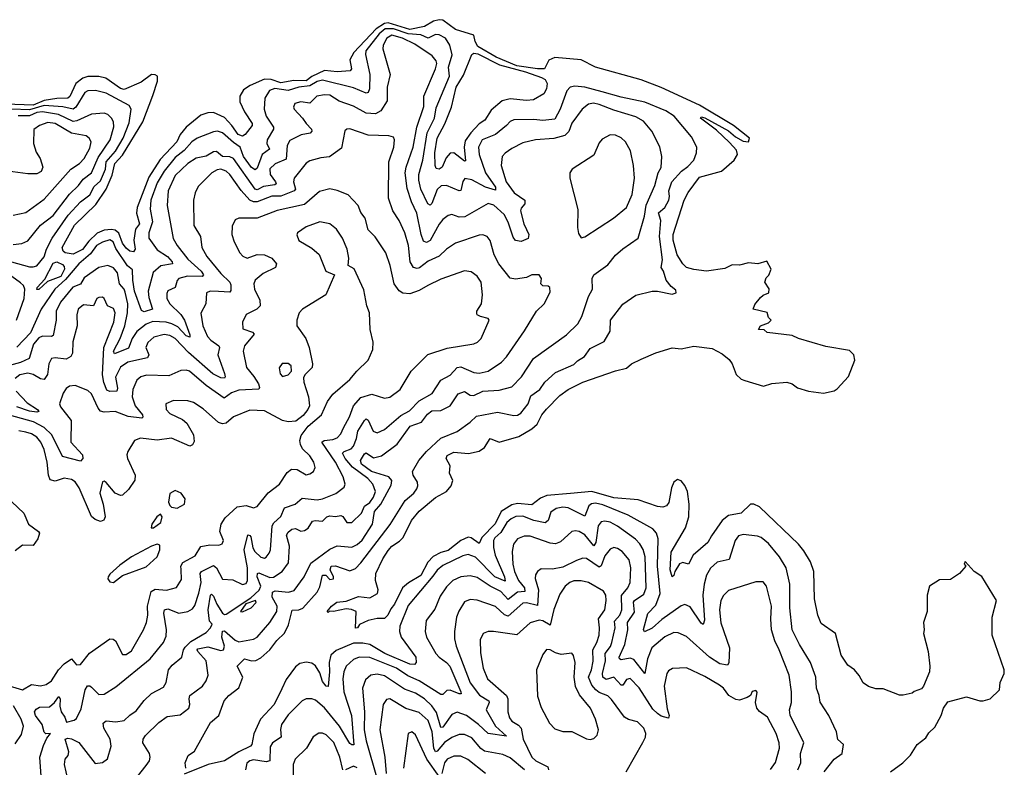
# Model space of a CAD drawing. Extents: x 1550320 to 1685906, y 509093 to 640511.
# Tile 529 of 532: x 1656860 to 1662270, y 624800 to 628906. Entities that reach past the tile are written whole.
import ezdxf

# ---------------------------------------------------------------- set-up
doc = ezdxf.new("R2010")
doc.units = 0

msp = doc.modelspace()

# ---------------------------------------------------------------- linework, layer by layer
at = {"layer": '0CON20XD'}
for points in [[(1660845, 626924.3), (1660947.9, 626892.1), (1660992.6, 626907.4), (1661075, 626915.7), (1661105, 626905.6), (1661135, 626884.3), (1661195.5, 626865.5), (1661276.2, 626853.8), (1661335, 626867.5), (1661351.8, 626878.2), (1661415, 626946.2), (1661449.5, 627035), (1661442.9, 627065), (1661419.3, 627089.3), (1661289.9, 627109.9), (1661139.4, 627155), (1661105, 627170.9), (1660967.5, 627187.5), (1660951.7, 627201.7), (1660920, 627205), (1660930, 627225), (1660975, 627240), (1660990, 627255), (1660975, 627270), (1660967.5, 627297.5), (1660890, 627315), (1660899.3, 627340.7), (1660930.5, 627379.5), (1660945, 627392.5), (1660976.7, 627405), (1660977.7, 627427.7), (1660954.1, 627464.1), (1660962.9, 627487.1), (1660977, 627503), (1660988.8, 627535), (1660965, 627580), (1660915.6, 627564.4), (1660865, 627570.6), (1660815, 627557.7), (1660775, 627559.2), (1660735, 627540), (1660635, 627524.3), (1660565, 627533.2), (1660524.8, 627544.8), (1660505, 627564.6), (1660472.7, 627615), (1660451, 627695), (1660450.7, 627725), (1660511.7, 627915), (1660532.7, 627957.3), (1660595, 628040.2), (1660717.1, 628072.9), (1660786.4, 628133.6), (1660804.1, 628165), (1660798.7, 628188.7), (1660761.3, 628231.3), (1660688.8, 628298.8), (1660600.8, 628365), (1660605, 628371.2), (1660625, 628365.9), (1660755, 628295.3), (1660793, 628263), (1660835, 628237.7), (1660865, 628234.4), (1660869.6, 628255), (1660783.3, 628325), (1660595, 628437), (1660385, 628532.3), (1660275, 628575.3), (1660025, 628645.6), (1659945.4, 628685.4), (1659801.2, 628698.8), (1659767.2, 628682.8), (1659743.9, 628636.1), (1659704.8, 628635.2), (1659592.9, 628652.9), (1659479, 628699), (1659377.8, 628757.8), (1659362.8, 628785), (1659355, 628820.8), (1659255, 628851.2), (1659185, 628903.8), (1659165, 628905.5), (1659135, 628897.5), (1659085, 628867.5), (1659005, 628852), (1658885, 628888.7), (1658865, 628885.1), (1658818.8, 628855), (1658695.8, 628725), (1658674.5, 628685), (1658682.7, 628635), (1658675.7, 628624.3), (1658605, 628618.6), (1658535, 628625.9), (1658465.7, 628594.3), (1658435, 628570.3), (1658367.5, 628572.5), (1658295, 628558.1), (1658243.1, 628576.9), (1658205, 628579), (1658127.2, 628545), (1658090.2, 628519.8), (1658070, 628485), (1658070.3, 628455), (1658095, 628400), (1658137.5, 628335), (1658138, 628325), (1658099.5, 628275), (1658085, 628266), (1658060.7, 628275), (1658026.6, 628325), (1657985, 628367.7), (1657925, 628396.1), (1657895, 628394.3), (1657855, 628381), (1657775, 628316), (1657742.4, 628275), (1657724.2, 628235), (1657632.6, 628137.4), (1657569.2, 628040.8), (1657506, 627875), (1657502.9, 627842.9), (1657518.5, 627785), (1657496.1, 627755), (1657486.8, 627695), (1657494.2, 627645), (1657485, 627631.2), (1657465, 627633.9), (1657445, 627650.5), (1657425, 627678.9), (1657405, 627732.7), (1657385, 627749.7), (1657365, 627754.2), (1657325, 627749.5), (1657286.5, 627733.5), (1657240.3, 627689.7), (1657205, 627643.9), (1657155, 627617.9), (1657110.2, 627625), (1657099.9, 627635), (1657094, 627655), (1657162.3, 627777.7), (1657279.4, 627890.6), (1657335.9, 627975), (1657368.7, 628051.3), (1657383.7, 628115), (1657425, 628161.4), (1657537.3, 628345), (1657591.2, 628488.8), (1657617.4, 628567.4), (1657617.1, 628595), (1657605, 628603.6), (1657585, 628604.6), (1657527.3, 628562.7), (1657435, 628521.9), (1657415, 628526.8), (1657334.1, 628585), (1657295, 628593.2), (1657235, 628592.7), (1657207.1, 628585), (1657168.9, 628555), (1657135.9, 628484.1), (1657125.1, 628474.9), (1657065, 628473.4), (1656995, 628461.3), (1656935, 628437), (1656785, 628441.2)], [(1659405, 626864.7), (1659495, 626870.8), (1659565, 626890), (1659617.7, 626945), (1659683.6, 627045), (1659865, 627174.4), (1659927.1, 627235), (1659948.9, 627275), (1659985.6, 627385), (1660008.1, 627425), (1660005.6, 627485), (1660014.5, 627505), (1660091.3, 627558.7), (1660135, 627611.9), (1660175, 627647.8), (1660257.9, 627705), (1660294, 627826), (1660303, 627887), (1660349.6, 627995), (1660367.9, 628065), (1660385.6, 628094.4), (1660388.9, 628155), (1660377.1, 628207.1), (1660333.7, 628293.6), (1660287.8, 628347.8), (1660245, 628372.2), (1660125, 628408.2), (1660045, 628440.5), (1660012.8, 628447.2), (1659985, 628442.1), (1659951.2, 628415), (1659893.6, 628336.4), (1659878, 628292), (1659855, 628269.2), (1659795, 628252.9), (1659695, 628246.1), (1659625, 628228.5), (1659565, 628198.5), (1659527.2, 628172.8), (1659512, 628155), (1659505.8, 628105), (1659532.8, 628015), (1659577.3, 627955), (1659636.2, 627915), (1659636.9, 627895), (1659615, 627870.6), (1659611.4, 627855), (1659629.7, 627785), (1659645.9, 627754.1), (1659657.1, 627725), (1659655, 627703.3), (1659615, 627688.1), (1659585, 627693.1), (1659571.7, 627711.7), (1659545, 627793.1), (1659522.6, 627835), (1659465, 627886.7), (1659435, 627895.4), (1659307.2, 627822.8), (1659275, 627820.8), (1659235, 627835.5), (1659215, 627830.6), (1659185, 627808.2), (1659165, 627782.9), (1659115, 627692.9), (1659095, 627682.7), (1659079.5, 627689.5), (1659066.1, 627726.1), (1659042.8, 627842.8), (1659013.3, 627905), (1658988.9, 627978.9), (1658978.9, 628065), (1658983.2, 628095), (1659022.2, 628205), (1659042.9, 628315), (1659080.9, 628429.1), (1659081.7, 628485), (1659145, 628635.5), (1659151.9, 628665), (1659149, 628679), (1659127, 628707), (1659030.8, 628770.8), (1658964.7, 628805), (1658905, 628819.8), (1658877.1, 628805), (1658856.8, 628765), (1658856.4, 628745), (1658896.4, 628605), (1658880.3, 628535), (1658880, 628460), (1658845, 628404.6), (1658815, 628388.1), (1658765, 628391.4), (1658695, 628430), (1658615, 628457.4), (1658565, 628491.3), (1658535, 628492.6), (1658493.8, 628485), (1658455, 628447.2), (1658405, 628455.3), (1658372.9, 628445), (1658364.6, 628425.4), (1658368.1, 628415), (1658414.1, 628364.1), (1658433.6, 628335), (1658464.6, 628305), (1658466.5, 628293.5), (1658457.3, 628282.7), (1658406.6, 628273.4), (1658345, 628241.5), (1658330.3, 628215), (1658325, 628140.4), (1658265, 628114.1), (1658235, 628087.3), (1658237, 628055), (1658266.5, 628015), (1658269.1, 628005), (1658262, 627998), (1658200.4, 627989.6), (1658165, 627970.8), (1658155, 627974.8), (1658035, 628143.5), (1658015, 628151.6), (1657974.1, 628154.1), (1657942.4, 628182.4), (1657925, 628179.3), (1657885, 628156.7), (1657829.2, 628145), (1657785, 628116.7), (1657715, 628049.7), (1657676.5, 627965), (1657670.8, 627885), (1657704.5, 627704.5), (1657726.3, 627666.3), (1657785, 627590.6), (1657858.3, 627525), (1657870.7, 627505), (1657863.3, 627495), (1657783, 627497), (1657735.6, 627485), (1657725.9, 627474.1), (1657714.4, 627435), (1657675, 627415.7), (1657668.5, 627401.5), (1657669.2, 627375), (1657685.9, 627345), (1657745.8, 627285.8), (1657766.2, 627256.2), (1657795.8, 627175), (1657795, 627161.9), (1657775, 627168.8), (1657728.5, 627218.5), (1657696.1, 627236.1), (1657665, 627244.9), (1657592.2, 627247.8), (1657555, 627233.8), (1657505, 627193.5), (1657478.9, 627155), (1657458.7, 627101.3), (1657380.5, 627070.5), (1657375.3, 627085), (1657412, 627155), (1657439, 627225), (1657453.6, 627295), (1657453.9, 627345), (1657439.2, 627409.2), (1657434.2, 627425), (1657408.8, 627455), (1657397.5, 627515), (1657375, 627543.2), (1657345, 627555.7), (1657295, 627545.3), (1657215, 627487.5), (1657195, 627453.1), (1657153.1, 627436.9), (1657085, 627354.6), (1657060.9, 627305), (1657061, 627255), (1657045, 627170.8), (1657034.7, 627165.3), (1656985, 627167.1), (1656965, 627157.5), (1656936.7, 627123.3), (1656912, 627045), (1656865, 627023.2), (1656805, 627006.2)], [(1660060.2, 628510.2), (1659965, 628534.2), (1659910.4, 628539.6), (1659884.6, 628535.4), (1659867.6, 628515), (1659830.6, 628415), (1659800, 628360), (1659735, 628351.6), (1659685, 628357.8), (1659575, 628356), (1659555, 628346.2), (1659536.1, 628323.9), (1659475, 628275.3), (1659402.1, 628245), (1659381.2, 628205), (1659384.4, 628164.4), (1659419.5, 628065), (1659474.7, 627985), (1659475, 627970), (1659419.7, 627985), (1659345, 628026), (1659307, 628033), (1659295, 628016.2), (1659285, 627966.9), (1659275, 627965.4), (1659205, 627995.7), (1659176.5, 627993.5), (1659155, 627972.1), (1659125, 627896.7), (1659115, 627886.5), (1659102.9, 627895), (1659063.9, 627975), (1659053.5, 628025), (1659054, 628055), (1659075.2, 628135), (1659099.5, 628285), (1659138.8, 628365), (1659147.9, 628422.1), (1659221.8, 628595), (1659215.9, 628645), (1659236.6, 628713.4), (1659224.1, 628765), (1659199.7, 628805), (1659165, 628822.8), (1659145, 628824.8), (1659105, 628804), (1659065, 628822.9), (1658995, 628828.1), (1658914.2, 628855.9), (1658867.8, 628855), (1658835, 628828.7), (1658763, 628735), (1658761, 628715), (1658785.2, 628604.8), (1658783.3, 628525), (1658775, 628505.5), (1658765, 628502.4), (1658695, 628531.8), (1658525, 628572.8), (1658495, 628566.7), (1658455, 628542.2), (1658395.1, 628534.9), (1658335, 628517.4), (1658262.2, 628527.8), (1658233.2, 628516.8), (1658206.7, 628475), (1658203.3, 628415), (1658215.4, 628375), (1658254.4, 628315), (1658255.4, 628305), (1658219.7, 628245), (1658218.4, 628225), (1658232.9, 628195), (1658192, 628165), (1658165, 628090.6), (1658155, 628081.2), (1658135, 628093.1), (1658090.4, 628155), (1658072.7, 628205), (1658035, 628230.4), (1657975, 628284.8), (1657947.2, 628292.8), (1657925, 628290.4), (1657835, 628254.3), (1657806.2, 628233.9), (1657765, 628187.6), (1657715, 628147.9), (1657655, 628074.2), (1657615, 628009.6), (1657581.7, 627915), (1657576.6, 627865), (1657590.4, 627795), (1657570.3, 627735), (1657570.3, 627705), (1657615, 627641.8), (1657672, 627605), (1657698.4, 627575), (1657700, 627565), (1657635.5, 627554.5), (1657593.4, 627516.6), (1657566.2, 627415), (1657569.9, 627379.9), (1657589.4, 627315), (1657545, 627300.8), (1657529.1, 627309.1), (1657491, 627415), (1657481.5, 627475), (1657481.2, 627531.2), (1657453.5, 627553.5), (1657389.2, 627649.2), (1657373.3, 627685), (1657355.8, 627695.8), (1657315, 627684.2), (1657282.8, 627665), (1657250.3, 627619.7), (1657185.9, 627564.1), (1657111.4, 627478.6), (1657054.3, 627425.7), (1656979.1, 627315), (1656919.3, 627185), (1656845, 627107.1)], [(1659165, 628084.7), (1659148.7, 628088.7), (1659142.8, 628105), (1659141.4, 628175), (1659155.2, 628255), (1659196.4, 628333.6), (1659233.7, 628425), (1659258, 628535), (1659298.7, 628601.3), (1659345.6, 628714.4), (1659355, 628721), (1659378.4, 628718.4), (1659496.9, 628656.9), (1659639, 628619), (1659727.6, 628587.6), (1659747.1, 628577.1), (1659758, 628555), (1659754.8, 628525), (1659741, 628499), (1659684, 628466), (1659645, 628462), (1659555, 628471.8), (1659510.7, 628459.3), (1659451.6, 628408.4), (1659416.3, 628353.7), (1659385, 628332.8), (1659338.4, 628285), (1659309, 628241), (1659302.9, 628205), (1659309.6, 628130.4), (1659305, 628128.5), (1659245, 628173.5), (1659225, 628172.5), (1659203.1, 628146.9), (1659182.5, 628095), (1659165, 628084.7)], [(1656815, 627576.1), (1656915, 627548.6), (1656935, 627547.5), (1656955, 627554.7), (1656995, 627603.4), (1657008.1, 627645), (1657039.8, 627705), (1657127.2, 627832.8), (1657195, 627905.2), (1657246.1, 627943.9), (1657269.7, 627990.3), (1657305, 628020), (1657332, 628085), (1657335.9, 628125), (1657386.1, 628183.9), (1657429, 628255), (1657461.4, 628338.6), (1657473.1, 628415), (1657461.9, 628435), (1657335, 628501.6), (1657276.2, 628516.2), (1657235, 628515.3), (1657217.8, 628505), (1657168.7, 628425), (1657155, 628413.3), (1657097.3, 628427.3), (1656995, 628434.4), (1656915, 628411.1), (1656816.5, 628413.5)], [(1657773.3, 624795), (1657770, 624825), (1657786, 624864), (1657820.7, 624889.3), (1657909.4, 625045), (1657955, 625083.8), (1657984.5, 625165), (1658009.5, 625195), (1658065, 625236.1), (1658087.4, 625295), (1658054.6, 625355.4), (1658095, 625395.4), (1658135, 625383.6), (1658157.1, 625387.1), (1658185, 625401.9), (1658234.2, 625445), (1658273.3, 625496.7), (1658315, 625537.1), (1658337.8, 625582.2), (1658357.3, 625662.7), (1658395, 625665.2), (1658415.4, 625674.6), (1658495, 625762.1), (1658509.9, 625790.1), (1658525, 625855.8), (1658542, 625855), (1658565, 625831.1), (1658585, 625834), (1658585.4, 625845), (1658567.1, 625885), (1658572.5, 625905), (1658595, 625906.8), (1658675, 625879.3), (1658705, 625892.1), (1658735, 625922.3), (1658896.8, 626133.2), (1658978.1, 626265), (1659025.4, 626305), (1659041.8, 626328.2), (1659048.9, 626345), (1659046.6, 626365), (1659021.9, 626405), (1659018.6, 626425), (1659053.7, 626485), (1659095, 626533.9), (1659175, 626606.6), (1659265, 626644.7), (1659335.4, 626694.6), (1659371.1, 626728.9), (1659485, 626750.8), (1659575, 626732.7), (1659595, 626734.1), (1659614.5, 626745), (1659654.6, 626795), (1659669.7, 626840.3), (1659718.8, 626875), (1659745.8, 626915), (1659805, 626968.5), (1659905, 627012.3), (1659925, 627031.8), (1659964.3, 627055), (1659995, 627099.5), (1660072, 627138), (1660105.5, 627195), (1660107.3, 627255), (1660175, 627343.1), (1660245, 627393.1), (1660335.8, 627414.2), (1660365, 627414.2), (1660445, 627398), (1660466.7, 627405), (1660465, 627420), (1660440, 627440), (1660413.3, 627475), (1660398.6, 627525), (1660385.5, 627545.5), (1660393, 627587), (1660375.5, 627715), (1660382.7, 627802.7), (1660370.6, 627845), (1660404.7, 627875), (1660427.1, 627915), (1660431.4, 627935), (1660427.8, 627965), (1660444.4, 628015), (1660496.4, 628073.6), (1660531.3, 628098.7), (1660564.5, 628135), (1660580, 628175), (1660581.9, 628205), (1660551.5, 628261.5), (1660457.1, 628375), (1660411.6, 628405), (1660295, 628452.6), (1660165, 628480), (1660060.2, 628510.2)], [(1656825, 627671.5), (1656872.7, 627677.3), (1656905, 627691.5), (1656975, 627776.9), (1657045, 627830.9), (1657135, 627948), (1657184.1, 627995), (1657209.9, 628030.1), (1657254.9, 628065.1), (1657292.1, 628147.9), (1657357.4, 628245), (1657377.4, 628317.4), (1657375.3, 628345), (1657365.4, 628365), (1657345, 628384.6), (1657325, 628392.9), (1657255, 628387.6), (1657175, 628349.8), (1657155, 628346.4), (1657074.5, 628384.5), (1656985, 628400.3), (1656955.4, 628395), (1656915, 628377.6), (1656852.1, 628377.9)], [(1656825, 627832.3), (1656895, 627847.3), (1656995, 627919.2), (1657140.7, 628085), (1657188.2, 628115), (1657215, 628143.9), (1657245, 628200), (1657253.6, 628235), (1657243.1, 628255), (1657225, 628267.3), (1657145, 628282.7), (1657055, 628336.3), (1657015, 628340.9), (1656968.5, 628325), (1656938, 628302), (1656936.9, 628225), (1656951.7, 628178.3), (1656972.8, 628142.8), (1656986.7, 628095), (1656978.6, 628071.4), (1656955, 628058.2), (1656905, 628058.8), (1656795, 628073.3)], [(1657124.7, 624735), (1657107.1, 624815), (1657109.6, 624845), (1657126.5, 624865), (1657131.1, 624885), (1657110.8, 624955), (1657125, 624960), (1657145, 624956.4), (1657185, 624935.2), (1657275, 624821.2), (1657314.6, 624825.4), (1657342.8, 624847.2), (1657363.9, 624916.1), (1657358, 624955), (1657323.2, 625015), (1657318.2, 625041.8), (1657335, 625055.4), (1657389.2, 625049.2), (1657435, 625056), (1657465, 625086.1), (1657500.4, 625109.6), (1657545, 625166.7), (1657585, 625205.5), (1657650.5, 625239.5), (1657664.7, 625265.3), (1657678.2, 625335), (1657698.7, 625361.3), (1657751.1, 625405), (1657761, 625445), (1657770.5, 625459.5), (1657799.9, 625490.1), (1657885, 625540.4), (1657909.6, 625565), (1657918.1, 625585), (1657902.7, 625602.7), (1657895.6, 625665), (1657908.5, 625745), (1657915, 625750), (1657925, 625740), (1657944.1, 625695), (1657975, 625646.5), (1657985, 625638.6), (1657995, 625640.8), (1658129.8, 625730.2), (1658176.5, 625773.5), (1658184.8, 625795), (1658165.1, 625845), (1658166.4, 625863.6), (1658175, 625866.9), (1658235, 625842.7), (1658255, 625843.7), (1658302.2, 625875), (1658336.8, 625923.2), (1658342.9, 626015), (1658327, 626075), (1658335, 626090.9), (1658355, 626108.2), (1658375, 626110.9), (1658405, 626097.2), (1658425, 626100.9), (1658445, 626113.8), (1658469, 626151), (1658484.8, 626155.2), (1658525, 626151.1), (1658548.5, 626175), (1658565, 626181), (1658595, 626178), (1658625, 626183.5), (1658636.5, 626176.5), (1658658.2, 626145), (1658685, 626144.3), (1658738.2, 626195), (1658755.8, 626234.2), (1658785, 626254.5), (1658805, 626282.8), (1658815.2, 626315.2), (1658801.6, 626355), (1658773.5, 626385), (1658688.7, 626448.7), (1658648.1, 626495), (1658634.1, 626525), (1658643.1, 626535), (1658681.1, 626548.9), (1658695, 626563.9), (1658711.6, 626605), (1658717.6, 626645), (1658755, 626704.5), (1658765, 626713.3), (1658775, 626705.5), (1658802.5, 626645), (1658825, 626636.5), (1658865, 626655.4), (1658955, 626731), (1659002.3, 626757.7), (1659055, 626812.5), (1659126.8, 626853.2), (1659175, 626926.1), (1659226.6, 626953.4), (1659265, 626995.4), (1659285, 627000), (1659355, 626968.4), (1659385, 626964.1), (1659435, 626975.3), (1659508.1, 627025), (1659535, 627054.4), (1659635, 627197.5), (1659699.2, 627305), (1659742.9, 627345), (1659775, 627410), (1659774, 627435), (1659765, 627441.4), (1659734.6, 627444.6), (1659724.5, 627454.5), (1659728, 627485), (1659714.1, 627504.1), (1659675, 627504.3), (1659645, 627490.5), (1659585, 627480.4), (1659555, 627485.5), (1659493.3, 627565), (1659468.2, 627615), (1659445, 627692), (1659429.2, 627715), (1659405, 627723.6), (1659385, 627722.9), (1659255, 627678.4), (1659205, 627645.4), (1659165, 627606.4), (1659105, 627579), (1659057.9, 627542.1), (1659045, 627538.6), (1659025, 627543.9), (1659006.4, 627576.4), (1658996, 627665), (1658976.7, 627735), (1658945, 627802.9), (1658910.4, 627855), (1658886.4, 627925), (1658888.5, 628125), (1658915.4, 628205.4), (1658920, 628245), (1658915, 628261.2), (1658888, 628268), (1658775, 628270.7), (1658675, 628306.5), (1658657.5, 628305), (1658647.5, 628295), (1658629.5, 628200.5), (1658562.5, 628152.5), (1658515, 628147.3), (1658455, 628130), (1658435, 628117.8), (1658368.8, 628035), (1658364.6, 628015), (1658375.7, 627975), (1658367.9, 627965), (1658295, 627936.8), (1658245, 627935.8), (1658165, 627905.5), (1658145, 627904.4), (1658125.1, 627915.1), (1658077.6, 627967.6), (1658015, 628055.3), (1657995, 628072.9), (1657966, 628085), (1657945, 628081.7), (1657915.3, 628065), (1657841.4, 627988.6), (1657824.4, 627955.6), (1657814.7, 627915), (1657818.2, 627775), (1657853.1, 627715), (1657861.5, 627655), (1657888.7, 627605), (1657965, 627512.2), (1658014.6, 627465), (1658020.1, 627450.1), (1658020.8, 627419.2), (1658015, 627408.5), (1657952.8, 627412.8), (1657907.5, 627415), (1657887.1, 627405), (1657882.5, 627345), (1657855.4, 627294.6), (1657866.6, 627225), (1657893.1, 627165), (1657910, 627145), (1657954.7, 627115), (1657958.6, 627105), (1657948.4, 627065), (1657986.7, 626963.3), (1657990, 626945), (1657985, 626937.1), (1657965, 626938), (1657921.1, 626961.1), (1657787.2, 627077.2), (1657715, 627154.3), (1657685, 627171.4), (1657655, 627177.4), (1657598, 627162), (1657565, 627133.3), (1657553.3, 627105), (1657569.7, 627065), (1657562.2, 627047.8), (1657455, 627024.8), (1657415, 626998), (1657387.5, 626942.5), (1657398.2, 626881.8), (1657394.1, 626865.9), (1657355, 626863.1), (1657340.1, 626870.1), (1657322.6, 626912.6), (1657315.4, 626955), (1657322.1, 627105), (1657377.2, 627245), (1657385.2, 627295), (1657375, 627318.6), (1657343.4, 627333.4), (1657324, 627375), (1657315, 627381.4), (1657295, 627380), (1657285, 627374), (1657265.4, 627334.6), (1657210.4, 627339.6), (1657181.8, 627315), (1657173.8, 627285), (1657176.9, 627225), (1657153, 627137), (1657150.4, 627075), (1657142.2, 627055), (1657115, 627041.3), (1657055, 627049.2), (1657035.4, 627044.6), (1657020.8, 627015), (1657012.8, 626957.2), (1656995, 626930.4), (1656975, 626932.8), (1656935, 626956.8), (1656905, 626963.5), (1656861.5, 626955), (1656835.8, 626934.2)], [(1659945, 627707.5), (1659965, 627713.3), (1660123.6, 627816.4), (1660194, 627875), (1660225.3, 627945), (1660238.8, 628035), (1660233.5, 628105), (1660217.5, 628185), (1660189.2, 628235), (1660165, 628257.1), (1660135, 628271.4), (1660105, 628272.5), (1660060.7, 628249.3), (1660045, 628230), (1660015, 628162), (1659896.7, 628085), (1659882.5, 628065), (1659882.5, 628035), (1659927, 627863), (1659926, 627765), (1659931.7, 627731.7), (1659945, 627707.5)], [(1656984.2, 624675), (1656971.5, 624855), (1656990.7, 624919.3), (1657009.7, 624960.3), (1657030, 624985), (1657005, 624984.4), (1656995, 624993.1), (1656984.4, 625035), (1656947.8, 625085), (1656942.4, 625105), (1656951.3, 625118.7), (1656970.1, 625129.9), (1657025, 625131.2), (1657051.5, 625155), (1657075, 625188.5), (1657083.1, 625175), (1657080.2, 625135), (1657089, 625105), (1657109.1, 625075), (1657118, 625048), (1657160.5, 625059.5), (1657172, 625068), (1657198.6, 625121.4), (1657221.1, 625225), (1657233.3, 625246.7), (1657245, 625247.5), (1657255, 625240), (1657295, 625199.2), (1657325, 625201.3), (1657388.7, 625241.3), (1657578.1, 625395), (1657651.1, 625485), (1657665, 625520), (1657667.9, 625555), (1657653, 625647), (1657655.3, 625664.7), (1657675, 625669.3), (1657735, 625646.8), (1657785.2, 625654.8), (1657809.5, 625670.5), (1657821.9, 625688.1), (1657844.4, 625755.6), (1657857.7, 625815), (1657852.8, 625865), (1657860, 625875), (1657925, 625907.6), (1657942.4, 625895), (1657975, 625833.1), (1658030.7, 625829.3), (1658085, 625803.6), (1658105, 625809.4), (1658112.7, 625825), (1658111.6, 625895), (1658093, 625995), (1658113.3, 626076.7), (1658125, 626073.3), (1658129.7, 626065), (1658140.9, 626005), (1658152.1, 625985), (1658185, 625954.6), (1658205, 625949.1), (1658215, 625953.5), (1658231.5, 625975), (1658238, 625995), (1658247.4, 626125), (1658257.1, 626142.9), (1658295, 626177.3), (1658315.4, 626225), (1658374.7, 626245.3), (1658412.6, 626277.4), (1658495, 626268), (1658525, 626274.7), (1658597.4, 626302.6), (1658642.5, 626337.5), (1658648.9, 626355), (1658638.7, 626395), (1658596, 626475), (1658521.2, 626585), (1658533.8, 626595), (1658580.5, 626599.5), (1658605, 626609.3), (1658625, 626631.1), (1658638.9, 626665), (1658672.8, 626725), (1658695.3, 626785), (1658735, 626830), (1658795, 626849.6), (1658865, 626827.3), (1658895, 626831.8), (1658951.5, 626875), (1659011.9, 626975), (1659103.8, 627066.2), (1659208.6, 627101.4), (1659355, 627125.6), (1659375.8, 627135), (1659396.7, 627155), (1659440, 627255), (1659435.4, 627265.4), (1659393.3, 627275), (1659375, 627284), (1659371.9, 627291.9), (1659372.5, 627305), (1659398.5, 627345), (1659404.3, 627395), (1659396.9, 627465), (1659375, 627497.1), (1659340.3, 627520.3), (1659305, 627525.7), (1659175, 627480), (1659103.8, 627446.2), (1659055, 627418.5), (1659005, 627400.9), (1658965, 627404.5), (1658945, 627416.9), (1658918.5, 627455), (1658896.7, 627555), (1658872.7, 627625), (1658813.2, 627713.2), (1658775, 627752), (1658759.1, 627815), (1658735, 627847.5), (1658720.5, 627885), (1658665, 627943.6), (1658605, 627968.2), (1658565, 627976.4), (1658507.4, 627962.6), (1658425, 627891), (1658275, 627857.6), (1658165, 627815.9), (1658065, 627815.8), (1658045, 627806.2), (1658028.3, 627771.7), (1658026, 627725), (1658038.6, 627685), (1658070, 627625), (1658087.1, 627607.1), (1658110, 627595), (1658165, 627615.8), (1658205, 627614.2), (1658246, 627595), (1658272, 627565), (1658265.5, 627544.5), (1658198, 627512), (1658154.6, 627475), (1658147.1, 627455), (1658150, 627425), (1658179.4, 627365), (1658181.1, 627335), (1658162.9, 627315), (1658105, 627286.9), (1658085.5, 627245), (1658087.1, 627207.1), (1658138.8, 627188.8), (1658148.7, 627178.7), (1658095.4, 627115), (1658087.9, 627085), (1658106.7, 626995), (1658146.7, 626946.7), (1658171.7, 626905), (1658178.9, 626885), (1658175, 626875.8), (1658065, 626871.2), (1658025, 626856.8), (1657983.3, 626826.7), (1657885, 626897.1), (1657794.2, 626975), (1657775, 626981.1), (1657745, 626978.2), (1657679.4, 626949.4), (1657556.8, 626953.2), (1657526.7, 626943.3), (1657504.6, 626925), (1657481.5, 626875), (1657478.1, 626835), (1657494.8, 626785), (1657535.9, 626735), (1657537.6, 626722.4), (1657531.9, 626718.1), (1657455.9, 626725.9), (1657385, 626753.1), (1657325, 626750), (1657305.3, 626755.3), (1657291.6, 626771.6), (1657255, 626850.6), (1657235, 626869.4), (1657165, 626896.5), (1657135, 626893.3), (1657115, 626880), (1657099.6, 626855), (1657079.4, 626795), (1657085, 626780), (1657142.7, 626705), (1657141.1, 626585), (1657204.7, 626515), (1657208.2, 626495), (1657195, 626481.5), (1657096.4, 626506.4), (1657036.4, 626625), (1656995, 626666.8)], [(1656785, 625252.5), (1656875, 625225.3), (1656925, 625255.4), (1656975, 625247.5), (1657005.9, 625254.1), (1657035.2, 625274.8), (1657072.9, 625335), (1657105, 625368.8), (1657145, 625396), (1657173.3, 625363.3), (1657195, 625364.5), (1657244, 625426), (1657355, 625506), (1657373.9, 625503.9), (1657386.2, 625495), (1657425, 625420), (1657445, 625420), (1657475, 625440), (1657540.4, 625555), (1657556.7, 625595), (1657564.6, 625634.6), (1657562.4, 625685), (1657582.8, 625765), (1657605, 625777.2), (1657666.9, 625773.1), (1657721.9, 625788.1), (1657749.3, 625830.7), (1657746.9, 625886.9), (1657745.8, 625905), (1657756.2, 625923.9), (1657825, 625961.8), (1657855, 626011.5), (1657905, 626020.9), (1657955, 626020), (1657972.9, 626027.1), (1657980, 626045), (1657960.9, 626095), (1657967.7, 626135), (1657989.9, 626170.1), (1658055, 626231.1), (1658105, 626237.7), (1658145, 626225.6), (1658165, 626232.9), (1658225, 626306.7), (1658288.1, 626355), (1658330.8, 626419.2), (1658353.8, 626436.2), (1658385, 626435.6), (1658435, 626406.9), (1658455, 626410.6), (1658474.2, 626425), (1658484.3, 626445.7), (1658477.5, 626475), (1658455, 626510.6), (1658415, 626548.9), (1658402.8, 626572.8), (1658399.7, 626595), (1658407.7, 626622.3), (1658445, 626673.3), (1658518, 626735), (1658551.7, 626808.3), (1658580.6, 626849.4), (1658675, 626930), (1658713.8, 626975), (1658774.4, 627035), (1658800, 627095), (1658803.3, 627135), (1658785.8, 627205), (1658781.9, 627295), (1658767.8, 627335), (1658751.1, 627421.1), (1658697.8, 627537.8), (1658665.8, 627555.8), (1658669.3, 627595), (1658660, 627645), (1658635, 627706), (1658601.4, 627755), (1658565, 627784.4), (1658510, 627795), (1658435, 627767.8), (1658386, 627735), (1658383.2, 627723.2), (1658395, 627693.8), (1658465, 627650), (1658505.5, 627615.5), (1658542, 627525), (1658590, 627505), (1658543.3, 627395), (1658414, 627316), (1658396.1, 627296.1), (1658383.6, 627255), (1658383.5, 627225), (1658431.9, 627155), (1658450.8, 627105), (1658470, 627015), (1658466.7, 626995), (1658427.5, 626955), (1658420.7, 626939.3), (1658422, 626915), (1658446.9, 626835), (1658452, 626785), (1658444, 626765), (1658417.9, 626732.1), (1658378.6, 626701.4), (1658335, 626696.4), (1658304, 626705), (1658205, 626757.3), (1658125, 626760.4), (1658036.1, 626723.9), (1657995, 626689.4), (1657975, 626686.5), (1657953.5, 626693.5), (1657869.3, 626769.3), (1657815, 626803.8), (1657785, 626812.9), (1657705, 626814.4), (1657663.5, 626796.5), (1657664.4, 626765), (1657685, 626742.2), (1657755, 626709.1), (1657779.1, 626689.1), (1657815.5, 626625), (1657819.3, 626589.3), (1657809.5, 626570.5), (1657795, 626563.3), (1657695, 626607.7), (1657615, 626596), (1657525, 626607.5), (1657491.4, 626595), (1657454.2, 626535), (1657449.2, 626515), (1657452.5, 626495), (1657494.4, 626405), (1657493.3, 626376.7), (1657458.8, 626325), (1657425.6, 626294.4), (1657415, 626292), (1657384.5, 626304.5), (1657335, 626364.2), (1657325, 626371.2), (1657315, 626367.5), (1657301.1, 626305), (1657319.2, 626245), (1657330, 626175), (1657323.2, 626156.8), (1657305, 626150.6), (1657275, 626160), (1657255, 626176.9), (1657187.8, 626335), (1657165, 626367.3), (1657145, 626379.5), (1657105, 626387.8), (1657055, 626370.6), (1657028.3, 626378.3), (1657018.8, 626405), (1657011.8, 626475), (1656994.7, 626545), (1656975.8, 626585), (1656955, 626612), (1656925, 626631.2), (1656895, 626641), (1656855, 626647.2)], [(1656843.2, 627255), (1656884.7, 627375), (1656888.4, 627425), (1656881, 627445), (1656865, 627460.1), (1656699.6, 627579.6)], [(1656955, 627423.3), (1656956.2, 627435), (1656998.9, 627481.1), (1657045, 627569.2), (1657065, 627576.2), (1657095, 627562), (1657105, 627550), (1657107.3, 627535), (1657087.3, 627495), (1657012.9, 627467.1), (1656965, 627424.4), (1656955, 627423.3)], [(1661645, 624775.6), (1661712.9, 624825), (1661755, 624867.1), (1661790.8, 624925), (1661838.6, 624961.4), (1661855, 624990), (1661889.5, 625020.5), (1661924.2, 625085), (1661936.7, 625125), (1661960.9, 625159.1), (1662063.2, 625186.8), (1662135.9, 625164.1), (1662155, 625164), (1662193.3, 625176.7), (1662244.2, 625225.8), (1662247.5, 625265), (1662270.5, 625315), (1662269.6, 625335), (1662202.9, 625525), (1662204, 625625), (1662228.4, 625715), (1662146.8, 625846.8), (1662105.8, 625875), (1662055, 625930), (1662050, 625915), (1662060, 625905), (1662025, 625863.3), (1661975, 625831.2), (1661915, 625830), (1661859.2, 625795), (1661847.1, 625745), (1661846, 625655), (1661826, 625595), (1661830, 625555), (1661825.7, 625535), (1661852.5, 625435), (1661862, 625355), (1661859.2, 625325), (1661826.7, 625245), (1661815, 625230), (1661775, 625216.7), (1661763.8, 625206.2), (1661715, 625196.2), (1661695, 625196.7), (1661605, 625230), (1661565, 625230), (1661525, 625244), (1661494.5, 625264.5), (1661473.6, 625303.6), (1661446.7, 625335), (1661410.9, 625360.9), (1661374.4, 625415), (1661343.1, 625535), (1661265, 625590), (1661246.2, 625635), (1661227.5, 625725), (1661223.4, 625875), (1661205, 625927.8), (1661169, 625989), (1661140, 626025), (1660925, 626229.8), (1660895, 626245.8), (1660875.3, 626244.7), (1660825, 626195.4), (1660755, 626182), (1660720.3, 626155), (1660661.4, 626071.4), (1660642.3, 626035), (1660560, 625965), (1660535, 625915.8), (1660505, 625923.8), (1660485, 625917.1), (1660460.4, 625875), (1660455, 625852.5), (1660445, 625846.2), (1660434, 625885), (1660439.5, 625980.5), (1660518.9, 626115), (1660536.5, 626175), (1660538.4, 626245), (1660529.2, 626315), (1660515, 626347.1), (1660495, 626372.9), (1660475, 626380), (1660454.5, 626365), (1660442.1, 626335), (1660426.5, 626253.5), (1660414.1, 626235.9), (1660395, 626227.7), (1660365, 626231.6), (1660257.8, 626267.8), (1660125, 626279.7), (1660005, 626314.1), (1659886.6, 626303.4), (1659757.1, 626292.9), (1659722.6, 626277.4), (1659675, 626241.6), (1659595, 626248.3), (1659565, 626242.1), (1659505.3, 626205), (1659473, 626137), (1659398.9, 626061.1), (1659385, 626028.6), (1659340.3, 626060.3), (1659325, 626063.8), (1659284.8, 626045.2), (1659215, 625990.7), (1659175, 625979.6), (1659131.6, 625958.4), (1659103.5, 625926.5), (1659065, 625853.1), (1658996.7, 625813.3), (1658963.8, 625785), (1658920, 625695), (1658899.8, 625670.2), (1658882.7, 625635), (1658865, 625617.5), (1658825, 625617.5), (1658775, 625606), (1658726.7, 625583.3), (1658716.7, 625565), (1658705, 625564), (1658710, 625655), (1658684.3, 625665.7), (1658655, 625670.5), (1658585, 625655.6), (1658563.3, 625656.7), (1658555, 625650), (1658550, 625655), (1658574.4, 625685), (1658603.4, 625706.6), (1658655, 625711.5), (1658721.9, 625738.1), (1658785, 625729.6), (1658826.9, 625755), (1658830, 625775), (1658815.5, 625825), (1658818.2, 625865), (1658855.7, 625945), (1658885, 625991.2), (1658905, 626014.6), (1658948.1, 626041.9), (1658967.9, 626062.1), (1659014.1, 626155), (1659055, 626207.1), (1659145, 626281.1), (1659205.8, 626314.2), (1659231.5, 626345), (1659240.6, 626375), (1659222.5, 626415), (1659225.5, 626455), (1659204.3, 626495), (1659208.7, 626511.3), (1659245, 626531.2), (1659326.2, 626523.8), (1659385, 626536.2), (1659415, 626555.6), (1659445, 626605.6), (1659495, 626585.4), (1659603.4, 626616.6), (1659675, 626659.3), (1659704.5, 626685), (1659729.4, 626735), (1659754.2, 626765.8), (1659828.8, 626841.2), (1659875, 626875.2), (1659955, 626914.3), (1660135, 626977.6), (1660195, 626992.4), (1660221.2, 627015), (1660275, 627041.9), (1660355, 627075.6), (1660445, 627103.2), (1660495, 627097.8), (1660565, 627111.8), (1660665, 627100), (1660720.2, 627070.2), (1660758.8, 627038.8), (1660775.5, 627015), (1660796.6, 626956.6), (1660825, 626930.8), (1660845, 626924.3)], [(1658305, 626945.6), (1658335, 626954.4), (1658354, 626975), (1658352.5, 627005), (1658335, 627017.8), (1658302.2, 627017.8), (1658286.8, 626993.2), (1658290.8, 626960.8), (1658305, 626945.6)], [(1656841.7, 626865), (1656901.8, 626801.8), (1656959.2, 626765), (1656966.3, 626753.7), (1656955, 626749.3), (1656915.2, 626754.8), (1656845, 626779.5)], [(1657480.9, 624715), (1657555, 624809.4), (1657572.9, 624835), (1657578.2, 624855), (1657573.3, 624875), (1657537.8, 624935), (1657538.5, 624955), (1657551.8, 624975), (1657625, 625046.5), (1657670.3, 625079.7), (1657742, 625088), (1657790.5, 625125), (1657796.2, 625145), (1657791.5, 625175), (1657795.5, 625194.5), (1657864.4, 625245), (1657885.5, 625275), (1657896.5, 625305), (1657884.7, 625385), (1657839.7, 625435), (1657834.8, 625445), (1657839.2, 625450.9), (1657895, 625460.5), (1657965, 625441.5), (1657980.9, 625445), (1657985.2, 625465), (1657971.7, 625515), (1657975, 625547.5), (1657985, 625548.9), (1658045, 625497.5), (1658065, 625488.3), (1658145, 625503.2), (1658164.5, 625515), (1658234.6, 625595), (1658272.5, 625655), (1658274.8, 625685), (1658247.9, 625735), (1658249.2, 625760.8), (1658265, 625768.6), (1658337.5, 625762.5), (1658369.2, 625770.8), (1658424, 625846), (1658459.6, 625920.4), (1658565, 625998.2), (1658605, 626015.7), (1658685, 626007.9), (1658715, 626022.5), (1658742.9, 626047.1), (1658799.4, 626135), (1658810.6, 626205), (1658844.3, 626245.7), (1658901.5, 626348.5), (1658905.4, 626375), (1658889.2, 626395), (1658794.4, 626424.4), (1658738.8, 626465), (1658732.9, 626485), (1658755, 626520.9), (1658765, 626526.1), (1658805, 626500.2), (1658849.3, 626510.7), (1658934.2, 626575), (1659006.1, 626673.9), (1659068.2, 626695), (1659101.2, 626738.8), (1659125, 626756.6), (1659175, 626760.2), (1659225.5, 626784.5), (1659269.3, 626850.7), (1659305, 626864), (1659335, 626843.3), (1659355, 626841.6), (1659405, 626864.7)], [(1656995, 626666.8), (1656936.7, 626696.8), (1656805, 626733.6)], [(1657725, 626223.8), (1657765.6, 626244.4), (1657770, 626275), (1657748, 626305), (1657715, 626319.2), (1657685, 626303.8), (1657678.6, 626255), (1657685, 626236.7), (1657695, 626228), (1657725, 626223.8)], [(1656817.8, 626257.8), (1656883.2, 626195), (1656909.1, 626135), (1656964.3, 626095), (1656969.4, 626085), (1656960.5, 626055), (1656935, 626018.6), (1656875, 626019.4), (1656835, 625988.5)], [(1661281.2, 624775), (1661335, 624844.4), (1661380, 624875), (1661387.5, 624925), (1661355, 624952.5), (1661348.6, 624995), (1661306.9, 625085), (1661257.9, 625157.9), (1661253.3, 625195), (1661237.9, 625235), (1661235.4, 625295), (1661205.5, 625375), (1661145, 625474.4), (1661105.3, 625555), (1661091.7, 625675), (1661091.2, 625805), (1661071.1, 625895), (1661035.2, 625955.2), (1660975, 626028.2), (1660935, 626062.5), (1660915, 626070), (1660835, 626077.8), (1660809.2, 626070.8), (1660790.8, 626045), (1660769.4, 625975), (1660759.6, 625940.4), (1660693.3, 625926.8), (1660657, 625893), (1660634.7, 625855), (1660620.7, 625805), (1660613.9, 625745), (1660622.6, 625607.4), (1660616.7, 625583.3), (1660605, 625591.9), (1660545, 625680.5), (1660515, 625693.8), (1660495, 625685.9), (1660389.4, 625610.6), (1660335, 625564.8), (1660293.1, 625543.1), (1660287.3, 625557.3), (1660312.6, 625645), (1660355, 625690.3), (1660379.5, 625755), (1660364.8, 625905), (1660367.8, 626055), (1660358.9, 626085), (1660339.6, 626109.6), (1660204.5, 626185), (1660065, 626240.8), (1660025, 626251.2), (1660002.5, 626247.5), (1659987.1, 626235), (1659965, 626178.8), (1659875, 626224.3), (1659845, 626229), (1659808.5, 626221.5), (1659778.9, 626201.1), (1659764, 626155), (1659748.3, 626141.7), (1659685, 626155.5), (1659625, 626179.6), (1659586.5, 626176.5), (1659560.7, 626165), (1659537, 626145), (1659505, 626089.1), (1659470.4, 626059.6), (1659463.6, 626045), (1659463.6, 626006.4), (1659473, 625965), (1659524.2, 625845), (1659527.1, 625822.9), (1659471.1, 625845), (1659365, 625954.2), (1659325, 625968.8), (1659295, 625961.3), (1659185, 625907.6), (1659155, 625882.8), (1659130.5, 625849.5), (1658995, 625687.5), (1658950, 625575), (1658947.3, 625545), (1658956.8, 625515), (1659036.4, 625405), (1659038, 625375), (1659030, 625365), (1659005, 625366.2), (1658866.4, 625425), (1658785, 625473.8), (1658745, 625481.7), (1658695, 625480.9), (1658599.4, 625440.6), (1658570.8, 625415), (1658561, 625375), (1658562.7, 625325), (1658555, 625244), (1658545, 625245.8), (1658525, 625271.5), (1658509.4, 625319.4), (1658485, 625356.7), (1658465, 625372.4), (1658435, 625376.6), (1658400.2, 625369.8), (1658375, 625352.2), (1658325, 625281.5), (1658299.9, 625230.1), (1658258.9, 625145), (1658184.1, 625065), (1658146.1, 624983.9), (1658136.4, 624925), (1658128.5, 624915), (1658064.9, 624885.1), (1657986.2, 624835), (1657895.2, 624814.8), (1657765, 624761.5)], [(1657595, 626114.2), (1657636, 626145), (1657643.8, 626175), (1657635, 626190), (1657614, 626175), (1657586, 626135), (1657582.5, 626115), (1657595, 626114.2)], [(1661136.5, 624785), (1661152.5, 624825), (1661150.6, 624875), (1661168.7, 624935), (1661093.4, 625086.6), (1661090.5, 625115), (1661100.9, 625155), (1661100.4, 625215), (1661088.2, 625305), (1661032.8, 625445), (1661009.7, 625495), (1660992.2, 625555), (1660987.1, 625615), (1660991.3, 625685), (1660964.6, 625794.6), (1660945, 625817.5), (1660905, 625817.5), (1660755, 625771.1), (1660726.7, 625743.3), (1660713.7, 625716.4), (1660705.9, 625665), (1660713.7, 625593.7), (1660760.5, 625455), (1660756, 625374), (1660749.7, 625360.3), (1660708.2, 625368.2), (1660650.8, 625405), (1660525, 625517.3), (1660479.1, 625539.1), (1660455, 625540.8), (1660405, 625516), (1660333.7, 625455), (1660309.6, 625395), (1660295, 625315.7), (1660235, 625392.1), (1660215, 625398.9), (1660165, 625390.3), (1660156.7, 625395), (1660154.7, 625404.7), (1660184.8, 625475), (1660202.3, 625555), (1660200.4, 625595), (1660239.1, 625650.9), (1660233.8, 625706.2), (1660238, 625715), (1660289, 625751), (1660302.7, 625785), (1660296.7, 625955), (1660286.2, 625996.2), (1660267.6, 626027.6), (1660243.4, 626053.4), (1660145, 626123.7), (1660105, 626145.2), (1660075, 626151.6), (1660055, 626147.1), (1660038.6, 626125), (1660026.4, 626035), (1660015, 626016.1), (1659965, 626075.8), (1659935, 626094.7), (1659915, 626098.9), (1659894.2, 626095), (1659832.8, 626037.2), (1659805, 626026.6), (1659775, 626031.3), (1659665, 626068.6), (1659631.6, 626068.4), (1659595.7, 626055), (1659573.6, 626025), (1659566.1, 625985), (1659569.2, 625915), (1659578.5, 625875), (1659600.4, 625825), (1659634.8, 625785), (1659635.5, 625764.5), (1659595, 625761.7), (1659545, 625721.3), (1659505, 625765.5), (1659444.9, 625794.9), (1659375, 625841.8), (1659335, 625851.6), (1659285, 625845.3), (1659240.5, 625825), (1659205, 625791.8), (1659170.3, 625739.7), (1659142.3, 625667.7), (1659093.9, 625606.1), (1659089.2, 625545), (1659095.5, 625515), (1659146.7, 625425), (1659164.6, 625404.6), (1659206.2, 625376.2), (1659223, 625355), (1659283.8, 625215), (1659285.9, 625204.1), (1659275, 625202.9), (1659225, 625222.7), (1659207.5, 625222.5), (1659185, 625199.4), (1659175, 625200), (1659055.3, 625275.3), (1658992.7, 625302.7), (1658931.1, 625345), (1658785, 625403), (1658725.6, 625404.4), (1658695, 625392.5), (1658655, 625355.5), (1658642.1, 625325), (1658635.2, 625285), (1658641, 625215), (1658683.5, 625083.5), (1658697.2, 624922.8), (1658685, 624922.5), (1658675, 624930.4), (1658618.5, 625025), (1658535, 625126.1), (1658485, 625168.5), (1658465, 625176.7), (1658435, 625175.6), (1658412.5, 625165), (1658335, 625087.5), (1658298.2, 625035), (1658293.2, 625006.8), (1658297.5, 624965), (1658249.5, 624935), (1658237, 624913), (1658235.3, 624834.7), (1658215, 624829.8), (1658145, 624840.8), (1658124.2, 624835), (1658108.1, 624821.9), (1658101.1, 624785)], [(1657375, 625814), (1657425, 625852.9), (1657555, 625900), (1657615.7, 625955), (1657630, 625995), (1657630, 626020), (1657615, 626025.8), (1657585, 626014.3), (1657474, 625956), (1657410.4, 625909.6), (1657355, 625861.2), (1657346, 625845), (1657344.2, 625834.2), (1657355, 625817.5), (1657375, 625814)], [(1660985, 624788.1), (1661013.9, 624826.1), (1661035.3, 624905), (1661034.1, 624935), (1661017.6, 624985), (1660970, 625075), (1660926.2, 625106.2), (1660910.8, 625125), (1660904, 625155), (1660913, 625213), (1660905, 625222.5), (1660885, 625216.7), (1660876.1, 625193.9), (1660857.7, 625182.3), (1660815, 625168.1), (1660795, 625171.8), (1660757.1, 625195), (1660727.8, 625235), (1660705, 625251.2), (1660625, 625298.8), (1660525, 625346.5), (1660447.6, 625342.4), (1660425, 625329.2), (1660415.6, 625315), (1660402.4, 625245), (1660418.6, 625121.4), (1660429.2, 625085), (1660425, 625069.2), (1660385, 625081.4), (1660364.8, 625094.8), (1660339.7, 625119.7), (1660265, 625237.1), (1660215, 625288), (1660195, 625281.8), (1660175, 625250.5), (1660165, 625250.8), (1660125, 625294.1), (1660082.8, 625282.8), (1660063.9, 625295), (1660062.2, 625315), (1660079.1, 625385), (1660077.4, 625425), (1660106.8, 625463.2), (1660114.8, 625485), (1660131.7, 625565), (1660128.1, 625601.9), (1660158.5, 625635), (1660169.4, 625665), (1660166.8, 625743.2), (1660202.5, 625785), (1660214.2, 625815), (1660218.6, 625895), (1660208.7, 625938.7), (1660170, 625985), (1660145, 626001.8), (1660125, 626006.2), (1660105, 625998.1), (1660075, 625961.5), (1660055, 625905.6), (1660045, 625898.2), (1659975, 625945.9), (1659955, 625947.5), (1659920, 625935), (1659845, 625899.3), (1659788.5, 625888.5), (1659725, 625888.9), (1659705, 625875.8), (1659695, 625856.7), (1659693.2, 625836.8), (1659711.6, 625775), (1659705, 625689.2), (1659645, 625702.7), (1659625, 625700.5), (1659545, 625630.3), (1659525, 625636.4), (1659475, 625682.7), (1659375, 625717.5), (1659335, 625721.5), (1659305, 625707.8), (1659272.9, 625657.1), (1659260.6, 625625), (1659249.5, 625545), (1659249.7, 625505), (1659259.1, 625465), (1659335, 625264.6), (1659386.8, 625196.8), (1659437.5, 625165), (1659440.7, 625155), (1659424.2, 625115), (1659474.4, 625025), (1659535, 624970), (1659435, 624984.8), (1659381.1, 625035), (1659315, 625084.7), (1659265, 625103.4), (1659235, 625089.3), (1659185, 625019.6), (1659175, 625017.5), (1659151.3, 625101.3), (1659125, 625138.1), (1659085.1, 625175.1), (1659035, 625206.1), (1658975, 625228), (1658865, 625301.9), (1658825, 625311.2), (1658789.2, 625305), (1658759.9, 625280.1), (1658743.5, 625235), (1658754.8, 625105), (1658752.8, 625005), (1658764.1, 624945), (1658824.8, 624734.8)], [(1660192.5, 624775), (1660285, 624936.7), (1660298.6, 624965), (1660300.6, 624985), (1660290.6, 625015), (1660255, 625050), (1660205, 625063.1), (1660184.3, 625075), (1660112.2, 625172.2), (1660092, 625192), (1660045, 625210.6), (1660025.4, 625225.4), (1660005, 625250.4), (1659985.2, 625295), (1660002.3, 625335), (1660011.9, 625381.9), (1660009.1, 625445), (1660031.7, 625485), (1660044.7, 625525), (1660047, 625565), (1660040, 625615), (1660074.7, 625665), (1660083.3, 625715), (1660080.4, 625745), (1660068, 625768), (1659985, 625815.3), (1659945, 625824.7), (1659905, 625823.2), (1659882.5, 625815), (1659856.8, 625795), (1659828.7, 625751.3), (1659795, 625667.1), (1659775, 625581.2), (1659735, 625604.3), (1659715, 625608.6), (1659665, 625592.9), (1659592.4, 625527.6), (1659463.7, 625546.3), (1659434.6, 625545.4), (1659406.2, 625535), (1659390.6, 625499.4), (1659391.7, 625428.3), (1659407.8, 625345), (1659430.7, 625285), (1659534.8, 625194.8), (1659541.9, 625175), (1659541.9, 625105), (1659551.2, 625071.2), (1659564, 625054), (1659601.4, 625031.4), (1659616.4, 625015), (1659626.8, 624955), (1659674.7, 624855), (1659697.3, 624835), (1659762.9, 624802.9), (1659766.5, 624785)], [(1658085, 625654.4), (1658133.1, 625675), (1658159.5, 625705), (1658156.7, 625715), (1658102.4, 625697.6), (1658073.3, 625655), (1658085, 625654.4)], [(1659995, 624953.3), (1660015, 624957.5), (1660034.2, 624975.8), (1660040, 625005), (1660024.4, 625065), (1659996.5, 625125), (1659937.1, 625197.1), (1659914.2, 625244.2), (1659906.9, 625295), (1659912.2, 625375), (1659904.3, 625414.3), (1659895, 625426), (1659835, 625418.9), (1659805, 625427.8), (1659775, 625445.8), (1659755, 625446), (1659735, 625420), (1659700, 625335), (1659705, 625190), (1659725, 625128.8), (1659772.2, 625042.2), (1659800.3, 625010.3), (1659845, 624995.8), (1659895, 624995.8), (1659975, 624956.2), (1659995, 624953.3)], [(1656835, 624929.2), (1656869.5, 624980.5), (1656881.8, 625025), (1656869.1, 625065), (1656827.3, 625137.3)], [(1659635, 624786), (1659555, 624850.9), (1659515, 624869.6), (1659415, 624888.6), (1659395, 624902.7), (1659345, 624962.2), (1659305, 624980.3), (1659275, 624979.3), (1659235, 624964.1), (1659195, 624935.6), (1659155, 624887.9), (1659145, 624884.7), (1659135.7, 624905.7), (1659126.1, 624995), (1659105, 625056.6), (1659055, 625101.2), (1658981.9, 625121.9), (1658895, 625176.2), (1658875, 625172.9), (1658857.9, 625145), (1658838.4, 625005), (1658866, 624856), (1658874.8, 624765)], [(1658636.4, 624786.4), (1658619.3, 624855), (1658586.1, 624936.1), (1658545, 624977.9), (1658525, 624986.8), (1658505, 624986.9), (1658472.3, 624967.7), (1658436.7, 624905), (1658374.6, 624845), (1658363.3, 624815), (1658362.3, 624747.7)], [(1659165, 624748.8), (1659098.1, 624845), (1659035, 624978.6), (1659015, 624994.3), (1658995, 624986), (1658969.3, 624795)], [(1659419.5, 624765), (1659323.5, 624843.5), (1659285, 624860.8), (1659245, 624861.4), (1659208.5, 624845), (1659194.9, 624825.1), (1659180.4, 624765)], [(1658715, 624797.3), (1658695, 624806.1), (1658650.8, 624785)]]:
    msp.add_lwpolyline(points, dxfattribs=at)

doc.saveas('drawing.dxf')
